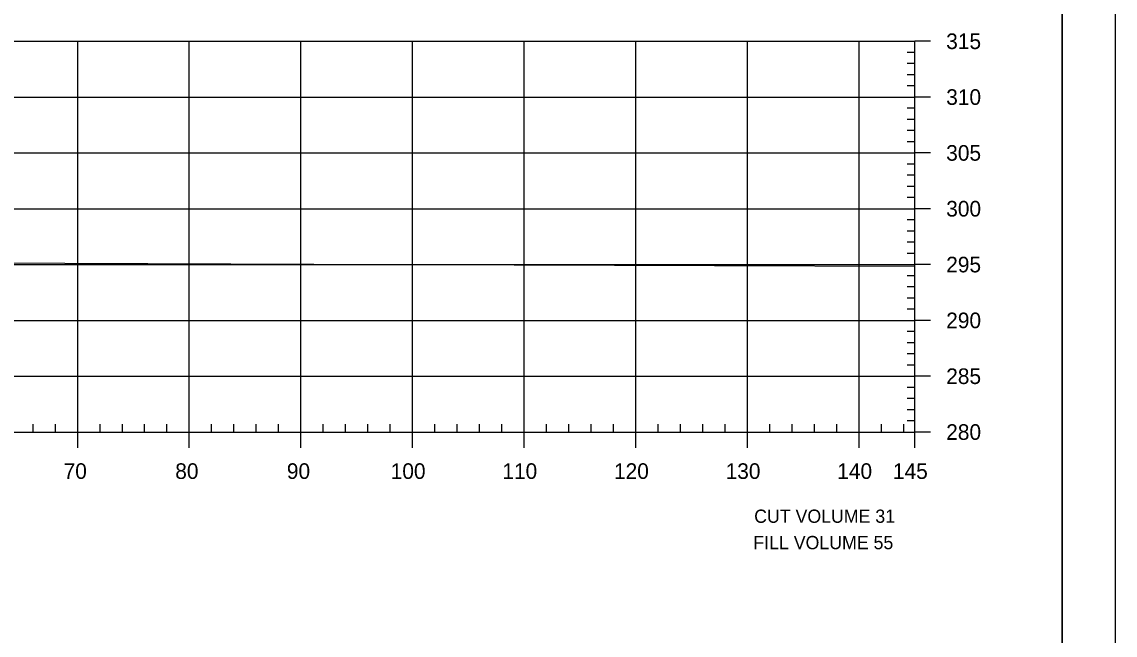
# Model space of a CAD drawing. Extents: x 1370843 to 1371177, y 380307 to 382654.
# Drawn here: x 1371078.7 to 1371176.6, y 382339.3 to 382394.2 of the extents above; entities that cross this region are included whole.
import ezdxf

# ---------------------------------------------------------------- set-up
doc = ezdxf.new("R2010")
doc.units = 0
for name, color, linetype in [('R_Axis', 7, 'Continuous'), ('R_Axis Annot', 7, 'Continuous'), ('R_Border', 7, 'Continuous'), ('R_Border Notes', 7, 'Continuous'), ('R_Exist Surface', 7, 'Continuous'), ('R_Grid', 7, 'Continuous'), ('R_No Plot', 7, 'Continuous')]:
    doc.layers.add(name, color=color, linetype=linetype)

msp = doc.modelspace()

# ---------------------------------------------------------------- linework, layer by layer
at = {"layer": 'R_Axis'}
for p, q in [((1371158.709, 382357.49), (1371158.709, 382392.49)), ((1371160.109, 382392.49), (1371158.709, 382392.49)), ((1371158.709, 382391.49), (1371158.009, 382391.49)), ((1371158.709, 382390.49), (1371158.009, 382390.49)), ((1371158.709, 382389.49), (1371158.009, 382389.49)), ((1371158.709, 382388.49), (1371158.009, 382388.49)), ((1371160.109, 382387.49), (1371158.709, 382387.49)), ((1371158.709, 382386.49), (1371158.009, 382386.49)), ((1371158.709, 382385.49), (1371158.009, 382385.49)), ((1371158.709, 382384.49), (1371158.009, 382384.49)), ((1371158.709, 382383.49), (1371158.009, 382383.49)), ((1371160.109, 382382.49), (1371158.709, 382382.49)), ((1371158.709, 382381.49), (1371158.009, 382381.49)), ((1371158.709, 382380.49), (1371158.009, 382380.49)), ((1371158.709, 382379.49), (1371158.009, 382379.49)), ((1371158.709, 382378.49), (1371158.009, 382378.49)), ((1371160.109, 382377.49), (1371158.709, 382377.49)), ((1371158.709, 382376.49), (1371158.009, 382376.49)), ((1371158.709, 382375.49), (1371158.009, 382375.49)), ((1371158.709, 382374.49), (1371158.009, 382374.49)), ((1371158.709, 382373.49), (1371158.009, 382373.49)), ((1371160.109, 382372.49), (1371158.709, 382372.49)), ((1371158.709, 382371.49), (1371158.009, 382371.49)), ((1371158.709, 382370.49), (1371158.009, 382370.49)), ((1371158.709, 382369.49), (1371158.009, 382369.49)), ((1371158.709, 382368.49), (1371158.009, 382368.49)), ((1371160.109, 382367.49), (1371158.709, 382367.49)), ((1371158.709, 382366.49), (1371158.009, 382366.49)), ((1371158.709, 382365.49), (1371158.009, 382365.49)), ((1371158.709, 382364.49), (1371158.009, 382364.49)), ((1371158.709, 382363.49), (1371158.009, 382363.49)), ((1371160.109, 382362.49), (1371158.709, 382362.49)), ((1371158.709, 382361.49), (1371158.009, 382361.49)), ((1371158.709, 382360.49), (1371158.009, 382360.49)), ((1371158.709, 382359.49), (1371158.009, 382359.49)), ((1371079.709, 382357.49), (1371079.709, 382358.19)), ((1371081.709, 382357.49), (1371081.709, 382358.19)), ((1371085.709, 382357.49), (1371085.709, 382358.19)), ((1371087.709, 382357.49), (1371087.709, 382358.19)), ((1371089.709, 382357.49), (1371089.709, 382358.19)), ((1371091.709, 382357.49), (1371091.709, 382358.19)), ((1371095.709, 382357.49), (1371095.709, 382358.19)), ((1371097.709, 382357.49), (1371097.709, 382358.19)), ((1371099.709, 382357.49), (1371099.709, 382358.19)), ((1371101.709, 382357.49), (1371101.709, 382358.19)), ((1371105.709, 382357.49), (1371105.709, 382358.19)), ((1371107.709, 382357.49), (1371107.709, 382358.19)), ((1371109.709, 382357.49), (1371109.709, 382358.19)), ((1371111.709, 382357.49), (1371111.709, 382358.19)), ((1371115.709, 382357.49), (1371115.709, 382358.19)), ((1371117.709, 382357.49), (1371117.709, 382358.19)), ((1371119.709, 382357.49), (1371119.709, 382358.19)), ((1371121.709, 382357.49), (1371121.709, 382358.19)), ((1371125.709, 382357.49), (1371125.709, 382358.19)), ((1371127.709, 382357.49), (1371127.709, 382358.19)), ((1371129.709, 382357.49), (1371129.709, 382358.19)), ((1371131.709, 382357.49), (1371131.709, 382358.19)), ((1371135.709, 382357.49), (1371135.709, 382358.19)), ((1371137.709, 382357.49), (1371137.709, 382358.19)), ((1371139.709, 382357.49), (1371139.709, 382358.19)), ((1371141.709, 382357.49), (1371141.709, 382358.19)), ((1371145.709, 382357.49), (1371145.709, 382358.19)), ((1371147.709, 382357.49), (1371147.709, 382358.19)), ((1371149.709, 382357.49), (1371149.709, 382358.19)), ((1371151.709, 382357.49), (1371151.709, 382358.19)), ((1371155.709, 382357.49), (1371155.709, 382358.19)), ((1371157.709, 382357.49), (1371157.709, 382358.19)), ((1371158.709, 382358.49), (1371158.009, 382358.49)), ((1370868.709, 382357.49), (1371158.709, 382357.49)), ((1371083.709, 382356.09), (1371083.709, 382357.49)), ((1371093.709, 382356.09), (1371093.709, 382357.49)), ((1371103.709, 382356.09), (1371103.709, 382357.49)), ((1371113.709, 382356.09), (1371113.709, 382357.49)), ((1371123.709, 382356.09), (1371123.709, 382357.49)), ((1371133.709, 382356.09), (1371133.709, 382357.49)), ((1371143.709, 382356.09), (1371143.709, 382357.49)), ((1371153.709, 382356.09), (1371153.709, 382357.49)), ((1371158.709, 382356.09), (1371158.709, 382357.49)), ((1371160.109, 382357.49), (1371158.709, 382357.49))]:
    msp.add_line(p, q, dxfattribs=at)
at = {"layer": 'R_Border'}
msp.add_line((1371171.889, 382231.49), (1371171.889, 382436.95), dxfattribs=at)
at = {"layer": 'R_Exist Surface'}
msp.add_line((1371104.851, 382372.537), (1371158.708, 382372.343), dxfattribs=at)
msp.add_lwpolyline([(1370961.242, 382370.131), (1370980.575, 382370.279), (1370987.357, 382370.413), (1370993.438, 382370.516), (1370996.439, 382371.332), (1370999.188, 382372.08), (1371001.342, 382372.211), (1371004.008, 382372.389), (1371010.112, 382372.357), (1371015.225, 382372.32), (1371020.499, 382372.074), (1371024.65, 382371.881), (1371028.325, 382371.446), (1371031.229, 382371.097), (1371033.413, 382370.407), (1371035.075, 382369.897), (1371037.6, 382369.654), (1371039.483, 382369.459), (1371042.346, 382369.621), (1371043.932, 382369.719), (1371052.274, 382372.366), (1371053.352, 382372.713), (1371060.22, 382372.698), (1371104.851, 382372.537)], dxfattribs=at)
at = {"layer": 'R_Grid'}
for p, q in [((1370868.709, 382392.49), (1371158.709, 382392.49)), ((1371083.709, 382357.49), (1371083.709, 382392.49)), ((1371093.709, 382357.49), (1371093.709, 382392.49)), ((1371103.709, 382357.49), (1371103.709, 382392.49)), ((1371113.709, 382357.49), (1371113.709, 382392.49)), ((1371123.709, 382357.49), (1371123.709, 382392.49)), ((1371133.709, 382357.49), (1371133.709, 382392.49)), ((1371143.709, 382357.49), (1371143.709, 382392.49)), ((1371153.709, 382357.49), (1371153.709, 382392.49)), ((1371158.709, 382357.49), (1371158.709, 382392.49)), ((1370868.709, 382387.49), (1371158.709, 382387.49)), ((1370868.709, 382382.49), (1371158.709, 382382.49)), ((1370868.709, 382377.49), (1371158.709, 382377.49)), ((1370868.709, 382372.49), (1371158.709, 382372.49)), ((1370868.709, 382367.49), (1371158.709, 382367.49)), ((1370868.709, 382362.49), (1371158.709, 382362.49)), ((1370868.709, 382357.49), (1371158.709, 382357.49))]:
    msp.add_line(p, q, dxfattribs=at)
at = {"layer": 'R_No Plot'}
for points in [[(1370843.302, 382440.845), (1371176.642, 382440.845), (1371176.642, 382227.507), (1370843.302, 382227.507)], [(1371089.629, 382436.95), (1371089.629, 382427.07), (1371125.361, 382427.07), (1371125.361, 382424.15), (1371148.561, 382424.15), (1371148.561, 382399.818), (1371171.889, 382399.818), (1371171.889, 382231.49), (1370855.709, 382231.49), (1370855.709, 382436.95)]]:
    msp.add_lwpolyline(points, close=True, dxfattribs=at)

# ---------------------------------------------------------------- texts
at = {"layer": 'R_Axis Annot'}
for s, p in [('315', (1371161.509, 382391.79)), ('310', (1371161.509, 382386.79)), ('305', (1371161.509, 382381.79)), ('300', (1371161.509, 382376.79)), ('295', (1371161.509, 382371.79)), ('290', (1371161.509, 382366.79)), ('285', (1371161.509, 382361.79)), ('280', (1371161.509, 382356.79)), ('70', (1371082.448, 382353.29)), ('80', (1371092.448, 382353.29)), ('90', (1371102.448, 382353.29)), ('100', (1371111.748, 382353.29)), ('110', (1371121.748, 382353.29)), ('120', (1371131.748, 382353.29)), ('130', (1371141.748, 382353.29)), ('140', (1371151.748, 382353.29)), ('145', (1371156.735, 382353.29))]:
    msp.add_text(s, height=1.4, dxfattribs=at).set_placement(p)
at = {"layer": 'R_Border Notes'}
for s, p in [('CUT VOLUME 31', (1371144.31, 382349.359)), ('FILL VOLUME 55', (1371144.235, 382346.996))]:
    msp.add_text(s, height=1.18747, dxfattribs=at).set_placement(p)

doc.saveas('drawing.dxf')
